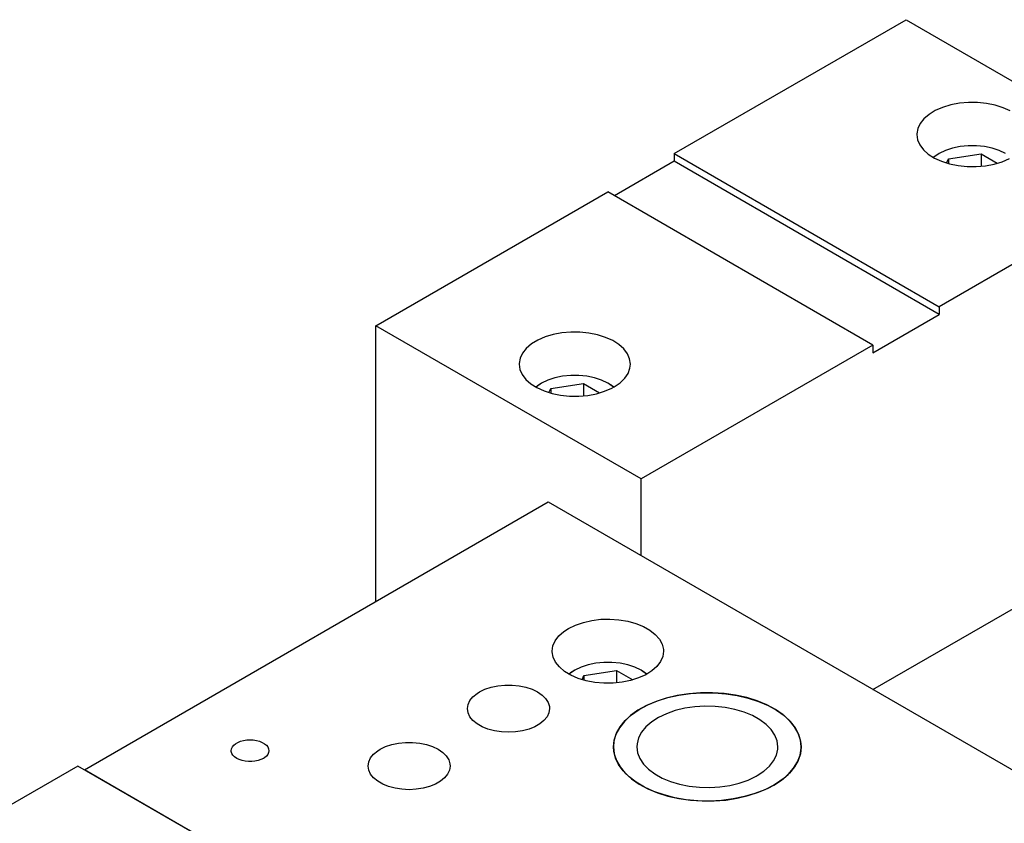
# Model space of a CAD drawing. Header units: inches. Extents: x 3 to 289, y 4 to 291.
# Tile 422 of 634: x 24.1 to 29.35, y 280.63 to 284.92. Entities that reach past the tile are written whole.
import ezdxf

# ---------------------------------------------------------------- set-up
doc = ezdxf.new("R2010")
doc.units = ezdxf.units.IN
doc.header["$LTSCALE"] = 0.5
doc.header["$MEASUREMENT"] = 0
doc.layers.add('DIE', color=7, linetype='Continuous')

msp = doc.modelspace()

# ---------------------------------------------------------------- linework, layer by layer
at = {"layer": 'DIE', "color": 9, "linetype": 'Continuous'}
for p, q in [((27.5892, 284.206), (28.8266, 284.9204)), ((28.8266, 284.9204), (30.2408, 284.1039)), ((29.0647, 284.4659), (29.0215, 284.4529)), ((29.1109, 284.4747), (29.0647, 284.4659)), ((29.159, 284.479), (29.1109, 284.4747)), ((29.2077, 284.4787), (29.159, 284.479)), ((29.2557, 284.4738), (29.2077, 284.4787)), ((29.3016, 284.4644), (29.2557, 284.4738)), ((29.3443, 284.4509), (29.3016, 284.4644)), ((28.9491, 284.4156), (28.9217, 284.3924)), ((28.9826, 284.436), (28.9491, 284.4156)), ((29.0215, 284.4529), (28.9826, 284.436)), ((29.3825, 284.4335), (29.3443, 284.4509)), ((28.9013, 284.3668), (28.8884, 284.3397)), ((28.9217, 284.3924), (28.9013, 284.3668)), ((28.8834, 284.3118), (28.8833, 284.308)), ((28.8833, 284.308), (28.8873, 284.28)), ((28.8884, 284.3397), (28.8834, 284.3118)), ((28.8873, 284.28), (28.8992, 284.2528)), ((27.5892, 284.206), (29.0034, 283.3895)), ((27.5892, 284.206), (27.5892, 284.1652)), ((28.8992, 284.2528), (28.9186, 284.227)), ((28.9186, 284.227), (28.9451, 284.2034)), ((28.9451, 284.2034), (28.9779, 284.1826)), ((27.5892, 284.1652), (27.271, 283.9814)), ((29.0034, 283.3487), (27.5892, 284.1652)), ((28.9779, 284.1826), (29.0161, 284.1652)), ((29.0161, 284.1652), (29.0587, 284.1516)), ((29.0587, 284.1516), (29.1047, 284.1423)), ((29.2494, 284.1414), (29.2957, 284.1501)), ((29.2957, 284.1501), (29.3388, 284.1632)), ((29.3388, 284.1632), (29.3777, 284.1801)), ((30.2408, 284.1039), (29.0034, 283.3895)), ((29.1047, 284.1423), (29.1526, 284.1374)), ((29.1526, 284.1374), (29.2013, 284.1371)), ((29.2013, 284.1371), (29.2494, 284.1414)), ((25.9982, 283.2874), (27.2356, 284.0019)), ((28.6498, 283.1854), (27.2356, 284.0019)), ((29.0034, 283.3895), (29.0034, 283.3487)), ((28.6498, 283.1445), (29.0034, 283.3487)), ((27.4124, 282.4709), (25.9982, 283.2874)), ((25.9982, 281.8178), (25.9982, 283.2874)), ((26.8613, 283.2113), (26.8277, 283.1909)), ((26.9002, 283.2282), (26.8613, 283.2113)), ((26.9433, 283.2412), (26.9002, 283.2282)), ((26.9896, 283.25), (26.9433, 283.2412)), ((27.0377, 283.2543), (26.9896, 283.25)), ((27.0864, 283.254), (27.0377, 283.2543)), ((27.1344, 283.2491), (27.0864, 283.254)), ((27.1803, 283.2397), (27.1344, 283.2491)), ((27.2229, 283.2262), (27.1803, 283.2397)), ((27.2612, 283.2087), (27.2229, 283.2262)), ((27.294, 283.188), (27.2612, 283.2087)), ((26.8004, 283.1676), (26.78, 283.1421)), ((26.8277, 283.1909), (26.8004, 283.1676)), ((27.3204, 283.1644), (27.294, 283.188)), ((27.3399, 283.1386), (27.3204, 283.1644)), ((28.6498, 283.1854), (27.4124, 282.4709)), ((28.6498, 283.1854), (28.6498, 283.1445)), ((26.7671, 283.115), (26.7621, 283.087)), ((26.78, 283.1421), (26.7671, 283.115)), ((27.3517, 283.1113), (27.3399, 283.1386)), ((27.3557, 283.0833), (27.3517, 283.1113)), ((26.7621, 283.087), (26.762, 283.0833)), ((26.762, 283.0833), (26.766, 283.0553)), ((26.766, 283.0553), (26.7778, 283.028)), ((27.3431, 283.0338), (27.3533, 283.0613)), ((27.3533, 283.0613), (27.3557, 283.0833)), ((26.7778, 283.028), (26.7973, 283.0023)), ((26.7973, 283.0023), (26.8237, 282.9787)), ((27.3003, 282.9836), (27.3253, 283.0077)), ((27.3253, 283.0077), (27.3431, 283.0338)), ((26.8237, 282.9787), (26.8565, 282.9579)), ((26.8565, 282.9579), (26.8948, 282.9405)), ((26.8948, 282.9405), (26.9374, 282.9269)), ((27.2175, 282.9384), (27.2564, 282.9554)), ((27.2564, 282.9554), (27.2688, 282.9621)), ((27.2688, 282.9621), (27.3003, 282.9836)), ((26.9374, 282.9269), (26.9833, 282.9175)), ((26.9833, 282.9175), (27.0313, 282.9127)), ((27.0313, 282.9127), (27.08, 282.9123)), ((27.08, 282.9123), (27.1281, 282.9166)), ((27.1281, 282.9166), (27.1744, 282.9254)), ((27.1744, 282.9254), (27.2175, 282.9384)), ((27.4124, 282.0627), (27.4124, 282.4709)), ((24.4426, 280.9196), (26.9174, 282.3485)), ((26.9174, 282.3485), (31.701, 279.5867)), ((28.6499, 281.3483), (30.2408, 282.2668)), ((27.0257, 281.6736), (27.0628, 281.6918)), ((27.0628, 281.6918), (27.1046, 281.7062)), ((27.1046, 281.7062), (27.1499, 281.7165)), ((27.1499, 281.7165), (27.1976, 281.7224)), ((27.1976, 281.7224), (27.2462, 281.7237)), ((27.2462, 281.7237), (27.2946, 281.7204)), ((27.2946, 281.7204), (27.3413, 281.7126)), ((27.3413, 281.7126), (27.3853, 281.7004)), ((27.3853, 281.7004), (27.4252, 281.6843)), ((27.4252, 281.6843), (27.46, 281.6647)), ((26.9546, 281.6077), (26.9741, 281.6335)), ((26.9741, 281.6335), (27.0005, 281.657)), ((27.0005, 281.657), (27.0257, 281.6736)), ((27.46, 281.6647), (27.4887, 281.642)), ((27.4887, 281.642), (27.5107, 281.6169)), ((26.9388, 281.5524), (26.9427, 281.5804)), ((26.9427, 281.5804), (26.9546, 281.6077)), ((27.5107, 281.6169), (27.5252, 281.5901)), ((27.5252, 281.5901), (27.532, 281.5622)), ((26.9388, 281.5487), (26.9388, 281.5524)), ((26.9439, 281.5207), (26.9388, 281.5487)), ((27.5285, 281.5244), (27.5166, 281.4971)), ((27.5325, 281.5524), (27.5285, 281.5244)), ((27.532, 281.5622), (27.5325, 281.5524)), ((26.9568, 281.4936), (26.9439, 281.5207)), ((26.9772, 281.4681), (26.9568, 281.4936)), ((27.4972, 281.4713), (27.4707, 281.4477)), ((27.5166, 281.4971), (27.4972, 281.4713)), ((27.0045, 281.4448), (26.9772, 281.4681)), ((27.0381, 281.4244), (27.0045, 281.4448)), ((27.077, 281.4075), (27.0381, 281.4244)), ((27.4379, 281.427), (27.3997, 281.4096)), ((27.4707, 281.4477), (27.4379, 281.427)), ((26.6129, 281.3607), (26.6487, 281.3682)), ((26.6487, 281.3682), (26.6862, 281.372)), ((26.6862, 281.372), (26.7244, 281.372)), ((26.7244, 281.372), (26.7619, 281.3682)), ((26.7619, 281.3682), (26.7977, 281.3607)), ((27.1201, 281.3945), (27.077, 281.4075)), ((27.1664, 281.3857), (27.1201, 281.3945)), ((27.2145, 281.3814), (27.1664, 281.3857)), ((27.2632, 281.3817), (27.2145, 281.3814)), ((27.3111, 281.3866), (27.2632, 281.3817)), ((27.3571, 281.396), (27.3111, 281.3866)), ((27.3997, 281.4096), (27.3571, 281.396)), ((26.5159, 281.3094), (26.5377, 281.3274)), ((26.5377, 281.3274), (26.5506, 281.3355)), ((26.5506, 281.3355), (26.5798, 281.3497)), ((26.5798, 281.3497), (26.6129, 281.3607)), ((26.7977, 281.3607), (26.8308, 281.3497)), ((26.8308, 281.3497), (26.86, 281.3355)), ((26.86, 281.3355), (26.8845, 281.3186)), ((26.8845, 281.3186), (26.9036, 281.2996)), ((27.6059, 281.3161), (27.5473, 281.3022)), ((27.5558, 281.3045), (27.6147, 281.3177)), ((27.667, 281.3255), (27.6059, 281.3161)), ((27.6147, 281.3177), (27.6761, 281.3265)), ((27.7297, 281.3305), (27.667, 281.3255)), ((27.6761, 281.3265), (27.739, 281.3308)), ((27.7929, 281.3308), (27.7297, 281.3305)), ((27.739, 281.3308), (27.8022, 281.3305)), ((27.8558, 281.3265), (27.7929, 281.3308)), ((27.8022, 281.3305), (27.8649, 281.3255)), ((27.9172, 281.3177), (27.8558, 281.3265)), ((27.8649, 281.3255), (27.926, 281.3161)), ((27.9762, 281.3045), (27.9172, 281.3177)), ((27.926, 281.3161), (27.9846, 281.3022)), ((26.4866, 281.2462), (26.4899, 281.2681)), ((26.4899, 281.2681), (26.4997, 281.2894)), ((26.4997, 281.2894), (26.5159, 281.3094)), ((26.9036, 281.2996), (26.9166, 281.2789)), ((26.9166, 281.2789), (26.9232, 281.2572)), ((27.4416, 281.2624), (27.3961, 281.237)), ((27.4024, 281.241), (27.4487, 281.2658)), ((27.4923, 281.2842), (27.4416, 281.2624)), ((27.4487, 281.2658), (27.5001, 281.2871)), ((27.5473, 281.3022), (27.4923, 281.2842)), ((27.5001, 281.2871), (27.5558, 281.3045)), ((27.7532, 281.259), (27.6987, 281.2557)), ((27.8079, 281.2578), (27.7532, 281.259)), ((28.0318, 281.2871), (27.9762, 281.3045)), ((27.9846, 281.3022), (28.0396, 281.2842)), ((28.0832, 281.2658), (28.0318, 281.2871)), ((28.0396, 281.2842), (28.0903, 281.2624)), ((28.1295, 281.241), (28.0832, 281.2658)), ((28.0903, 281.2624), (28.1359, 281.237)), ((26.4899, 281.2243), (26.4866, 281.2462)), ((26.4997, 281.203), (26.4899, 281.2243)), ((26.9207, 281.2243), (26.9109, 281.203)), ((26.9241, 281.2462), (26.9207, 281.2243)), ((26.9232, 281.2572), (26.9241, 281.2462)), ((27.3564, 281.2085), (27.3234, 281.1774)), ((27.3278, 281.1821), (27.3619, 281.2129)), ((27.3961, 281.237), (27.3564, 281.2085)), ((27.3619, 281.2129), (27.4024, 281.241)), ((27.5482, 281.2191), (27.506, 281.1989)), ((27.5951, 281.2355), (27.5482, 281.2191)), ((27.6456, 281.2477), (27.5951, 281.2355)), ((27.6987, 281.2557), (27.6456, 281.2477)), ((27.8618, 281.252), (27.8079, 281.2578)), ((27.9136, 281.2417), (27.8618, 281.252)), ((27.9623, 281.2272), (27.9136, 281.2417)), ((28.0069, 281.2088), (27.9623, 281.2272)), ((28.0463, 281.1868), (28.0069, 281.2088)), ((28.17, 281.2129), (28.1295, 281.241)), ((28.1359, 281.237), (28.1755, 281.2085)), ((28.2041, 281.1821), (28.17, 281.2129)), ((28.1755, 281.2085), (28.2086, 281.1774)), ((26.5159, 281.1831), (26.4997, 281.203)), ((26.5377, 281.165), (26.5159, 281.1831)), ((26.5647, 281.1495), (26.5377, 281.165)), ((26.8729, 281.165), (26.8459, 281.1495)), ((26.8947, 281.1831), (26.8729, 281.165)), ((26.9109, 281.203), (26.8947, 281.1831)), ((27.3234, 281.1774), (27.2974, 281.1441)), ((27.3007, 281.1491), (27.3278, 281.1821)), ((27.4692, 281.1754), (27.4388, 281.1491)), ((27.506, 281.1989), (27.4692, 281.1754)), ((28.0797, 281.1617), (28.0463, 281.1868)), ((28.1065, 281.1341), (28.0797, 281.1617)), ((28.2312, 281.1491), (28.2041, 281.1821)), ((28.2086, 281.1774), (28.2346, 281.1441)), ((26.5959, 281.1368), (26.5647, 281.1495)), ((26.6305, 281.1275), (26.5959, 281.1368)), ((26.6673, 281.1218), (26.6305, 281.1275)), ((26.7053, 281.1199), (26.6673, 281.1218)), ((26.7433, 281.1218), (26.7053, 281.1199)), ((26.7801, 281.1275), (26.7433, 281.1218)), ((26.8147, 281.1368), (26.7801, 281.1275)), ((26.8459, 281.1495), (26.8147, 281.1368)), ((27.2788, 281.1092), (27.268, 281.0732)), ((27.2691, 281.0785), (27.2811, 281.1144)), ((27.2974, 281.1441), (27.2788, 281.1092)), ((27.2811, 281.1144), (27.3007, 281.1491)), ((27.4153, 281.1205), (27.3993, 281.0902)), ((27.4388, 281.1491), (27.4153, 281.1205)), ((28.1261, 281.1045), (28.1065, 281.1341)), ((28.138, 281.0736), (28.1261, 281.1045)), ((28.2509, 281.1144), (28.2312, 281.1491)), ((28.2346, 281.1441), (28.2531, 281.1092)), ((28.2628, 281.0785), (28.2509, 281.1144)), ((28.2531, 281.1092), (28.2639, 281.0732)), ((25.232, 281.0415), (25.2394, 281.0507)), ((25.2394, 281.0507), (25.2495, 281.059)), ((25.2495, 281.059), (25.2618, 281.0661)), ((25.2618, 281.0661), (25.2762, 281.0719)), ((25.2762, 281.0719), (25.2921, 281.0762)), ((25.2921, 281.0762), (25.309, 281.0788)), ((25.309, 281.0788), (25.3264, 281.0797)), ((25.3264, 281.0797), (25.3439, 281.0788)), ((25.3439, 281.0788), (25.3608, 281.0762)), ((25.3608, 281.0762), (25.3767, 281.0719)), ((25.3767, 281.0719), (25.391, 281.0661)), ((25.391, 281.0661), (25.4034, 281.059)), ((25.4034, 281.059), (25.4135, 281.0507)), ((25.4135, 281.0507), (25.4209, 281.0415)), ((26.0495, 281.0435), (26.0825, 281.0545)), ((26.0825, 281.0545), (26.1184, 281.062)), ((26.1184, 281.062), (26.1559, 281.0658)), ((26.1559, 281.0658), (26.194, 281.0658)), ((26.194, 281.0658), (26.2316, 281.062)), ((26.2316, 281.062), (26.2674, 281.0545)), ((26.2674, 281.0545), (26.3004, 281.0435)), ((27.2651, 281.0421), (27.2691, 281.0785)), ((27.268, 281.0732), (27.2651, 281.0421)), ((27.3911, 281.0589), (27.39, 281.0421)), ((27.3993, 281.0902), (27.3911, 281.0589)), ((28.142, 281.0421), (28.138, 281.0736)), ((28.2668, 281.0421), (28.2628, 281.0785)), ((28.2639, 281.0732), (28.2668, 281.0421)), ((25.2259, 281.0217), (25.2275, 281.0318)), ((25.2263, 281.0166), (25.2259, 281.0217)), ((25.2294, 281.0067), (25.2263, 281.0166)), ((25.2275, 281.0318), (25.232, 281.0415)), ((25.2354, 280.9972), (25.2294, 281.0067)), ((25.2441, 280.9884), (25.2354, 280.9972)), ((25.4209, 281.0018), (25.4135, 280.9927)), ((25.4209, 281.0415), (25.4254, 281.0318)), ((25.4254, 281.0116), (25.4209, 281.0018)), ((25.4254, 281.0318), (25.4269, 281.0217)), ((25.4269, 281.0217), (25.4254, 281.0116)), ((25.9694, 280.9832), (25.9855, 281.0032)), ((25.9855, 281.0032), (26.0074, 281.0212)), ((26.0074, 281.0212), (26.0203, 281.0293)), ((26.0203, 281.0293), (26.0495, 281.0435)), ((26.3004, 281.0435), (26.3297, 281.0293)), ((26.3297, 281.0293), (26.3542, 281.0125)), ((26.3542, 281.0125), (26.3732, 280.9934)), ((27.2651, 281.0421), (27.2691, 281.0056)), ((27.2668, 281.0187), (27.2651, 281.0421)), ((27.2759, 280.9826), (27.2668, 281.0187)), ((27.2691, 281.0056), (27.2811, 280.9698)), ((27.39, 281.0421), (27.394, 281.0105)), ((27.394, 281.0105), (27.4059, 280.9796)), ((28.1195, 280.9681), (28.1343, 280.9986)), ((28.1343, 280.9986), (28.1414, 281.03)), ((28.1414, 281.03), (28.142, 281.0421)), ((28.2473, 280.9622), (28.2609, 280.9979)), ((28.2628, 281.0056), (28.2509, 280.9698)), ((28.2609, 280.9979), (28.2666, 281.0343)), ((28.2668, 281.0421), (28.2628, 281.0056)), ((28.2666, 281.0343), (28.2668, 281.0421)), ((25.2554, 280.9806), (25.2441, 280.9884)), ((25.2688, 280.9741), (25.2554, 280.9806)), ((25.284, 280.9691), (25.2688, 280.9741)), ((25.3004, 280.9656), (25.284, 280.9691)), ((25.3177, 280.9639), (25.3004, 280.9656)), ((25.3352, 280.9639), (25.3177, 280.9639)), ((25.3525, 280.9656), (25.3352, 280.9639)), ((25.3689, 280.9691), (25.3525, 280.9656)), ((25.3841, 280.9741), (25.3689, 280.9691)), ((25.3975, 280.9806), (25.3841, 280.9741)), ((25.4034, 280.9844), (25.3975, 280.9806)), ((25.4135, 280.9927), (25.4034, 280.9844)), ((25.9562, 280.94), (25.9595, 280.962)), ((25.9595, 280.962), (25.9694, 280.9832)), ((26.3732, 280.9934), (26.3863, 280.9727)), ((26.3863, 280.9727), (26.3929, 280.951)), ((26.3929, 280.951), (26.3937, 280.94)), ((27.2928, 280.9474), (27.2759, 280.9826)), ((27.2811, 280.9698), (27.3007, 280.935)), ((27.3172, 280.9137), (27.2928, 280.9474)), ((27.4059, 280.9796), (27.4254, 280.9501)), ((27.4254, 280.9501), (27.4522, 280.9225)), ((28.0971, 280.9392), (28.1195, 280.9681)), ((28.226, 280.9278), (28.2473, 280.9622)), ((28.2509, 280.9698), (28.2312, 280.935)), ((24.4072, 280.94), (23.927, 280.6628)), ((25.2027, 280.4808), (24.4072, 280.94)), ((25.1956, 280.4848), (24.4426, 280.9196)), ((25.9595, 280.9181), (25.9562, 280.94)), ((25.9694, 280.8968), (25.9595, 280.9181)), ((25.9855, 280.8769), (25.9694, 280.8968)), ((26.3805, 280.8968), (26.3644, 280.8769)), ((26.3904, 280.9181), (26.3805, 280.8968)), ((26.3937, 280.94), (26.3904, 280.9181)), ((27.3007, 280.935), (27.3278, 280.902)), ((27.3488, 280.8821), (27.3172, 280.9137)), ((27.3278, 280.902), (27.3619, 280.8713)), ((27.4522, 280.9225), (27.4856, 280.8974)), ((27.4856, 280.8974), (27.5251, 280.8754)), ((28.0318, 280.8886), (28.0677, 280.9125)), ((28.0677, 280.9125), (28.0971, 280.9392)), ((28.1619, 280.865), (28.1974, 280.8953)), ((28.2041, 280.902), (28.17, 280.8713)), ((28.1974, 280.8953), (28.226, 280.9278)), ((28.2312, 280.935), (28.2041, 280.902)), ((26.0074, 280.8588), (25.9855, 280.8769)), ((26.0344, 280.8433), (26.0074, 280.8588)), ((26.0656, 280.8307), (26.0344, 280.8433)), ((26.3156, 280.8433), (26.2843, 280.8307)), ((26.3425, 280.8588), (26.3156, 280.8433)), ((26.3644, 280.8769), (26.3425, 280.8588)), ((27.3871, 280.853), (27.3488, 280.8821)), ((27.3619, 280.8713), (27.4024, 280.8432)), ((27.4314, 280.8269), (27.3871, 280.853)), ((27.4024, 280.8432), (27.4487, 280.8183)), ((27.5251, 280.8754), (27.5696, 280.857)), ((27.5696, 280.857), (27.6183, 280.8424)), ((27.6183, 280.8424), (27.6701, 280.8322)), ((27.8863, 280.8364), (27.9368, 280.8487)), ((27.9368, 280.8487), (27.9837, 280.8651)), ((27.9837, 280.8651), (28.026, 280.8853)), ((28.026, 280.8853), (28.0318, 280.8886)), ((28.1201, 280.8376), (28.1619, 280.865)), ((28.1295, 280.8432), (28.1201, 280.8376)), ((28.17, 280.8713), (28.1295, 280.8432)), ((26.1002, 280.8213), (26.0656, 280.8307)), ((26.137, 280.8157), (26.1002, 280.8213)), ((26.175, 280.8137), (26.137, 280.8157)), ((26.213, 280.8157), (26.175, 280.8137)), ((26.2498, 280.8213), (26.213, 280.8157)), ((26.2843, 280.8307), (26.2498, 280.8213)), ((27.4811, 280.8043), (27.4314, 280.8269)), ((27.4487, 280.8183), (27.5001, 280.797)), ((27.5353, 280.7854), (27.4811, 280.8043)), ((27.5001, 280.797), (27.5558, 280.7796)), ((27.6701, 280.8322), (27.724, 280.8264)), ((27.724, 280.8264), (27.7788, 280.8251)), ((27.7788, 280.8251), (27.8333, 280.8285)), ((27.8333, 280.8285), (27.8863, 280.8364)), ((28.0203, 280.793), (27.9638, 280.7765)), ((27.9846, 280.7819), (28.0396, 280.7999)), ((28.0726, 280.8135), (28.0203, 280.793)), ((28.0396, 280.7999), (28.0903, 280.8218)), ((28.1201, 280.8376), (28.0726, 280.8135)), ((28.0903, 280.8218), (28.1201, 280.8376)), ((27.5932, 280.7707), (27.5353, 280.7854)), ((27.5558, 280.7796), (27.6147, 280.7664)), ((27.6538, 280.7603), (27.5932, 280.7707)), ((27.6147, 280.7664), (27.6761, 280.7576)), ((27.7162, 280.7544), (27.6538, 280.7603)), ((27.6761, 280.7576), (27.739, 280.7534)), ((27.7795, 280.753), (27.7162, 280.7544)), ((27.739, 280.7534), (27.8022, 280.7537)), ((27.8425, 280.7563), (27.7795, 280.753)), ((27.8022, 280.7537), (27.8649, 280.7586)), ((27.9043, 280.7642), (27.8425, 280.7563)), ((27.8649, 280.7586), (27.926, 280.7681)), ((27.9638, 280.7765), (27.9043, 280.7642)), ((27.926, 280.7681), (27.9846, 280.7819))]:
    msp.add_line(p, q, dxfattribs=at)
at = {"layer": 'DIE', "color": 132, "linetype": 'Continuous'}
for p, q in [((29.0034, 284.206), (28.9754, 284.1867)), ((29.0034, 284.206), (28.9813, 284.1932)), ((29.0368, 284.2222), (29.0034, 284.206)), ((29.0034, 284.206), (29.0034, 284.206)), ((29.0745, 284.2347), (29.0368, 284.2222)), ((29.0526, 284.1776), (29.2269, 284.2045)), ((29.1155, 284.2433), (29.0745, 284.2347)), ((29.1584, 284.2477), (29.1155, 284.2433)), ((29.202, 284.2477), (29.1584, 284.2477)), ((29.2449, 284.2433), (29.202, 284.2477)), ((29.2269, 284.2045), (29.3131, 284.1548)), ((29.2269, 284.2045), (29.2269, 284.1388)), ((29.2858, 284.2347), (29.2449, 284.2433)), ((29.3236, 284.2221), (29.2858, 284.2347)), ((29.357, 284.206), (29.3236, 284.2221)), ((28.9706, 284.1867), (28.9813, 284.1932)), ((28.9754, 284.1867), (28.9734, 284.1851)), ((29.0427, 284.1561), (29.0526, 284.1776)), ((29.0526, 284.1776), (29.0526, 284.1533)), ((26.9155, 282.9974), (26.8821, 282.9812)), ((26.9532, 283.01), (26.9155, 282.9974)), ((26.9942, 283.0186), (26.9532, 283.01)), ((27.0371, 283.023), (26.9942, 283.0186)), ((27.0806, 283.023), (27.0371, 283.023)), ((27.1236, 283.0186), (27.0806, 283.023)), ((27.1645, 283.01), (27.1236, 283.0186)), ((27.2023, 282.9974), (27.1645, 283.01)), ((27.2356, 282.9812), (27.2023, 282.9974)), ((26.8492, 282.9619), (26.86, 282.9685)), ((26.8541, 282.962), (26.8521, 282.9603)), ((26.8821, 282.9812), (26.8541, 282.962)), ((26.8821, 282.9812), (26.86, 282.9685)), ((26.8821, 282.9812), (26.8821, 282.9812)), ((26.9213, 282.9314), (26.9313, 282.9528)), ((26.9313, 282.9528), (27.1056, 282.9798)), ((26.9313, 282.9528), (26.9313, 282.9285)), ((27.1056, 282.9798), (27.1917, 282.93)), ((27.1056, 282.9798), (27.1056, 282.914)), ((27.2577, 282.9685), (27.2356, 282.9812)), ((27.2381, 282.9798), (27.2356, 282.9812)), ((27.2656, 282.9603), (27.2381, 282.9798)), ((27.2577, 282.9685), (27.2685, 282.9619)), ((27.13, 281.4791), (27.0922, 281.4665)), ((27.1709, 281.4877), (27.13, 281.4791)), ((27.2138, 281.4921), (27.1709, 281.4877)), ((27.2574, 281.4921), (27.2138, 281.4921)), ((27.3003, 281.4877), (27.2574, 281.4921)), ((27.3413, 281.4791), (27.3003, 281.4877)), ((27.379, 281.4665), (27.3413, 281.4791)), ((27.026, 281.431), (27.0368, 281.4376)), ((27.0308, 281.4311), (27.0289, 281.4294)), ((27.0589, 281.4503), (27.0308, 281.4311)), ((27.0589, 281.4503), (27.0368, 281.4376)), ((27.0922, 281.4665), (27.0589, 281.4503)), ((27.0589, 281.4503), (27.0589, 281.4503)), ((27.0981, 281.4005), (27.1081, 281.4219)), ((27.1081, 281.4219), (27.2823, 281.4489)), ((27.1081, 281.4219), (27.1081, 281.3976)), ((27.2823, 281.4489), (27.3685, 281.3991)), ((27.2823, 281.4489), (27.2823, 281.3831)), ((27.4124, 281.4503), (27.379, 281.4665)), ((27.4345, 281.4376), (27.4124, 281.4503)), ((27.4149, 281.4489), (27.4124, 281.4503)), ((27.4424, 281.4294), (27.4149, 281.4489)), ((27.4345, 281.4376), (27.4452, 281.431))]:
    msp.add_line(p, q, dxfattribs=at)

doc.saveas('drawing.dxf')
